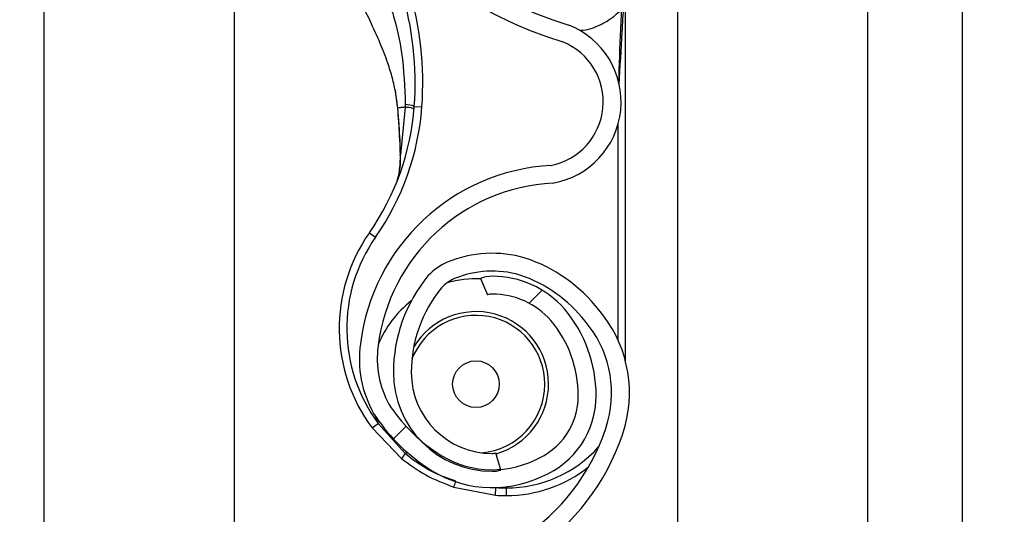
# Model space of a CAD drawing. Header units: inches. Extents: x 170 to 284, y 215 to 248.
# Tile 393 of 656: x 210.7657 to 210.8988, y 220.2564 to 220.3232. Entities that reach past the tile are written whole.
import ezdxf

# ---------------------------------------------------------------- set-up
doc = ezdxf.new("R2010")
doc.units = ezdxf.units.IN
doc.header["$LTSCALE"] = 0.25
doc.header["$MEASUREMENT"] = 0
doc.layers.add('ANNOTATIONS', color=1, linetype='Continuous')
doc.layers.add('RH FRONT OF HOOD', color=7, linetype='Continuous')
doc.styles.add('ARIAL', font='arial.ttf', dxfattribs={"height": 0.09375})
doc.dimstyles.new('STANDARD$0', dxfattribs={"dimtxt": 0.09375, "dimasz": 0.09375, "dimexe": 0.03125, "dimexo": 0.046875, "dimgap": 0.09, "dimtad": 0, "dimtih": 1, "dimtoh": 1, "dimdec": 4, "dimzin": 0, "dimdsep": 46, "dimtxsty": 'ARIAL', "dimcen": 0.09, "dimadec": 0, "dimazin": 0, "dimtfac": 1, "dimtdec": 4, "dimtofl": 0, "dimtmove": 0, "dimatfit": 1, "dimfxl": 1, "dimtolj": 1, "dimtzin": 0, "dimarcsym": 0})

# ---------------------------------------------------------------- blocks, each defined once
blk = doc.blocks.new('*D132')
at = {"layer": 'ANNOTATIONS', "color": 0, "lineweight": -2, "transparency": 16777216}
for p, q in [((210.8125819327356, 224.1544254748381), (212.2530253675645, 224.1544254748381)), ((212.2217753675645, 224.0606754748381), (212.2217753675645, 222.3404997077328)), ((212.2217753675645, 220.1854637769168), (212.2217753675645, 221.9056395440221)), ((211.491250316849, 220.0917137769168), (212.2530253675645, 220.0917137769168))]:
    blk.add_line(p, q, dxfattribs=at)
at = {"layer": 'ANNOTATIONS', "color": 0, "transparency": 16777216}
for points in [[(212.2061503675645, 224.0606754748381), (212.2374003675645, 224.0606754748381), (212.2217753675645, 224.1544254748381)], [(212.2061503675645, 220.1854637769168), (212.2374003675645, 220.1854637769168), (212.2217753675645, 220.0917137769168)]]:
    blk.add_solid(points, dxfattribs=at)
at = {"layer": 'defpoints', "color": 0, "transparency": 16777216}
for p in [(210.7657069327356, 224.1544254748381), (211.444375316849, 220.0917137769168), (212.2217753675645, 220.0917137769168)]:
    blk.add_point(p, dxfattribs=at)
at = {"layer": 'ANNOTATIONS', "color": 0, "transparency": 16777216, "insert": (212.2217753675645, 222.1230696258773), "char_height": 0.09375, "attachment_point": 5, "style": 'ARIAL'}
blk.add_mtext('\\A1;OPENING\\PHEIGHT', dxfattribs=at)

msp = doc.modelspace()

# ---------------------------------------------------------------- hatches: boundary and pattern name
at = {"layer": 'RH FRONT OF HOOD'}
h = msp.add_hatch(dxfattribs=at)
h.set_pattern_fill('ANSI31', color=256, scale=0.34241245, angle=2.8e-322, style=0)
h.set_pattern_definition([(45, (200.7563139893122, 218.4993357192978), (-0.03026527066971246, 0.03026527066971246), [])])
edge = h.paths.add_edge_path(flags=0)
edge.add_arc((210.829581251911, 220.2844270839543), 0.001712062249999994, 450.0000000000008, 472.2104203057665)
edge.add_line((210.8289340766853, 220.2860121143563), (210.8280215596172, 220.288247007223))
edge.add_arc((210.829581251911, 220.2844270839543), 0.004126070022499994, 450, 472.2104203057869, ccw=False)
edge.add_arc((210.829581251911, 220.2755243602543), 0.01302879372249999, 401.47616737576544, 450, ccw=False)
edge.add_arc((210.825335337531, 220.2723741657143), 0.01830194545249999, 359.99999999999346, 400.061373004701, ccw=False)
edge.add_arc((210.831875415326, 220.2723741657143), 0.01176186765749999, 292.1408576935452, 359.99999999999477, ccw=False)
edge.add_arc((210.829581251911, 220.2756270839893), 0.01566536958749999, 235.2570680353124, 295.4307998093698, ccw=False)
edge.add_arc((210.834820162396, 220.2837422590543), 0.02532140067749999, 212.8542481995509, 235.9809333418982, ccw=False)
edge.add_arc((210.826670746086, 220.2773733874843), 0.01504902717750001, 172.1557183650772, 209.3146496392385, ccw=False)
edge.add_arc((210.839100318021, 220.2760379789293), 0.02754708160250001, 453.3085031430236, 532.9325737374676, ccw=False)
edge.add_arc((210.835847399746, 220.3121282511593), 0.008748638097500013, 280.9586189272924, 427.9414322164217)
edge.add_arc((210.8557071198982, 220.3744815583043), 0.05672062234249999, 179.5706357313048, 253.0098997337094, ccw=False)
edge.add_arc((211.014038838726, 220.3756800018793), 0.2150521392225, 163.4260275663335, 180.2060536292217, ccw=False)
edge.add_arc((210.835265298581, 220.4278294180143), 0.02884824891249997, 465.1588434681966, 521.4137567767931, ccw=False)
edge.add_arc((210.817939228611, 220.4823757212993), 0.0284373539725, 290.1205938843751, 343.7190675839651)
edge.add_arc((210.830779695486, 220.4781982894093), 0.01494630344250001, 345.2914408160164, 400.5471921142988)
edge.add_arc((210.827355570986, 220.4763835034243), 0.0187470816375, 397.957874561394, 431.4396159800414)
edge.add_arc((210.829581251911, 220.4812115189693), 0.0134739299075, 433.8775574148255, 472.2736457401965)
edge.add_arc((210.827013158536, 220.4882309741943), 0.006011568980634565, 474.9825325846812, 495.7175736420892)
edge.add_arc((210.836806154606, 220.4809718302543), 0.01816498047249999, 500.8992600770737, 539.999999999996)
edge.add_arc((210.829581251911, 220.4809718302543), 0.01094007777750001, 539.9999999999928, 629.9999999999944)
edge.add_arc((210.829581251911, 220.4718979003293), 0.001866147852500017, 269.9999999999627, 285.6422464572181)
edge.add_line((210.8300844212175, 220.4701008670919), (210.8307353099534, 220.4677762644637))
edge.add_arc((210.829581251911, 220.4718979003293), 0.004280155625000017, 269.9999999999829, 285.642246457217, ccw=False)
edge.add_arc((210.829581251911, 220.4809718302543), 0.01335408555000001, 179.9999999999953, 269.999999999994, ccw=False)
edge.add_arc((210.836806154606, 220.4809718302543), 0.020578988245, 500.61135831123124, 539.9999999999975, ccw=False)
edge.add_arc((210.827013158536, 220.4882309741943), 0.008425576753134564, 474.5776671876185, 496.4997109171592, ccw=False)
edge.add_arc((210.829581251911, 220.4812115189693), 0.01588793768, 433.69030225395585, 472.47058069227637, ccw=False)
edge.add_arc((210.827355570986, 220.4763835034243), 0.02116108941, 398.1045307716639, 431.5771717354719, ccw=False)
edge.add_arc((210.830779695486, 220.4781982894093), 0.01736031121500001, 345.18024813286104, 400.3658533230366, ccw=False)
edge.add_arc((210.817939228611, 220.4823757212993), 0.030851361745, 289.91815728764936, 343.77953759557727, ccw=False)
edge.add_arc((210.835265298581, 220.4278294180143), 0.02643424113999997, 464.9417095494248, 521.3236131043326)
edge.add_arc((211.014038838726, 220.3756800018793), 0.21263813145, 523.4376684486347, 540.2096895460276)
edge.add_arc((210.8557071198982, 220.3744815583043), 0.05430661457, 539.5566266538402, 613.1145348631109)
edge.add_arc((210.835847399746, 220.3121282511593), 0.01116264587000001, 280.0610388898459, 428.5290871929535, ccw=False)
edge.add_arc((210.839100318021, 220.2760379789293), 0.02513307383, 452.9714001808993, 532.9706577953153)
edge.add_arc((210.826670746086, 220.2773733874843), 0.01263501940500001, 532.0830472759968, 568.9826967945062)
edge.add_arc((210.834820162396, 220.2837422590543), 0.022907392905, 213.0443063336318, 236.0197152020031)
edge.add_arc((210.829581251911, 220.2756270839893), 0.01325136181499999, 235.1922404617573, 295.7352497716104)
edge.add_arc((210.831875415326, 220.2723741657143), 0.009347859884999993, 291.7225241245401, 359.9999999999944)
edge.add_arc((210.825335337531, 220.2723741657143), 0.01588793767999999, 359.9999999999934, 399.952178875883)
edge.add_arc((210.829581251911, 220.2755243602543), 0.01061478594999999, 401.6345013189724, 450.0000000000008)
h = msp.add_hatch(dxfattribs=at)
h.set_pattern_fill('ANSI32', color=256, scale=0.34241245, angle=2.8e-322, style=0)
h.set_pattern_definition([(45, (200.7563139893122, 218.4993357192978), (-0.09079581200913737, 0.09079581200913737), []), (45, (200.8168445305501, 218.4993357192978), (-0.09079581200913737, 0.09079581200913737), [])])
edge = h.paths.add_edge_path(flags=0)
edge.add_arc((210.829581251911, 220.2757640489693), 0.01588793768, 433.69030225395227, 472.4705806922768, ccw=False)
edge.add_arc((210.827355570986, 220.2709360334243), 0.02116108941, 398.1045307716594, 431.5771717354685, ccw=False)
edge.add_arc((210.830779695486, 220.2727508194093), 0.01736031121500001, 345.18024813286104, 400.3658533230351, ccw=False)
edge.add_arc((210.817939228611, 220.2769282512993), 0.030851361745, 305.83030380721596, 343.77953759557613, ccw=False)
edge.add_line((210.8359992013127, 220.2519153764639), (210.8307141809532, 220.2473327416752))
edge.add_arc((210.8360874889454, 220.2411358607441), 0.008202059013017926, 490.9285193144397, 540.0000000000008)
edge.add_line((210.8278854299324, 220.2411358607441), (210.8278854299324, 220.1328032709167))
edge.add_line((210.8278854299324, 220.1328032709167), (210.8254654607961, 220.1328032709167))
edge.add_line((210.8254654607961, 220.1328032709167), (210.8254654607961, 220.241135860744))
edge.add_arc((210.8360874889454, 220.2411358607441), 0.01062202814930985, 490.9285193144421, 540, ccw=False)
edge.add_line((210.8291288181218, 220.2491610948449), (210.8344138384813, 220.2537437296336))
edge.add_line((210.8344138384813, 220.2537437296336), (210.8345118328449, 220.2538191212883))
edge.add_arc((210.817939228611, 220.2769282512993), 0.0284373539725, 305.6460216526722, 343.7190675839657)
edge.add_arc((210.830779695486, 220.2727508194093), 0.01494630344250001, 345.2914408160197, 400.5471921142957)
edge.add_arc((210.827355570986, 220.2709360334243), 0.0187470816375, 397.9578745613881, 431.4396159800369)
edge.add_arc((210.829581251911, 220.2757640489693), 0.0134739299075, 433.8775574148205, 472.2736457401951)
edge.add_arc((210.827013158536, 220.2827835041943), 0.006011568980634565, 474.9825325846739, 495.7175736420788)
edge.add_arc((210.836806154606, 220.2755243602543), 0.01816498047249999, 500.8992600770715, 540.0000000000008)
edge.add_arc((210.829581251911, 220.2755243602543), 0.01094007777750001, 180, 270)
edge.add_arc((210.829581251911, 220.2664504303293), 0.001866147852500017, 270, 285.642246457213)
edge.add_line((210.8300844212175, 220.2646533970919), (210.8307353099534, 220.2623287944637))
edge.add_arc((210.829581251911, 220.2664504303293), 0.004280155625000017, 269.9999999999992, 285.6422464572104, ccw=False)
edge.add_arc((210.829581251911, 220.2755243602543), 0.01335408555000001, 179.9999999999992, 269.9999999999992, ccw=False)
edge.add_arc((210.836806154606, 220.2755243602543), 0.020578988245, 500.6113583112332, 540, ccw=False)
edge.add_arc((210.827013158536, 220.2827835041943), 0.008425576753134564, 474.5776671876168, 496.4997109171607, ccw=False)

# ---------------------------------------------------------------- linework, layer by layer
for p, q in [((210.8931489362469, 220.1392235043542), (210.8931489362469, 224.3919861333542)), ((210.8546275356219, 224.3444764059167), (210.8546275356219, 220.1798849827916)), ((210.8803084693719, 224.3444764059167), (210.8803084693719, 220.1392235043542)), ((210.8931489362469, 220.1392235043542), (210.8931489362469, 224.3444764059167)), ((210.7690244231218, 220.1392235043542), (210.7690244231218, 224.2497177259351)), ((210.7947053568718, 220.3691104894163), (210.7947053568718, 220.1392235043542)), ((210.8475911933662, 220.2770814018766), (210.8475911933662, 220.3295036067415)), ((210.8121959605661, 220.3247778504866), (210.8130672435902, 220.3230729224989)), ((210.8164238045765, 220.3138543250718), (210.8167886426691, 220.3112752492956)), ((210.8190535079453, 220.3115182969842), (210.8200779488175, 220.311442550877)), ((210.8168306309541, 220.3111229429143), (210.8168166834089, 220.311290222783)), ((210.8178317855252, 220.3114191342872), (210.8171816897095, 220.3049851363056)), ((210.8465639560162, 220.3090041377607), (210.8465639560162, 220.2799783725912)), ((210.8129731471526, 220.2944301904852), (210.813815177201, 220.293841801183)), ((210.8280215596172, 220.288247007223), (210.8289340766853, 220.2860121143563)), ((210.813821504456, 220.269592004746), (210.8141625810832, 220.2686466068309)), ((210.8133370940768, 220.2680352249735), (210.8141625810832, 220.2686466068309)), ((210.8133370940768, 220.2680352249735), (210.8173154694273, 220.2638905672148)), ((210.8178218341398, 220.2645544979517), (210.8141625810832, 220.2686466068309)), ((210.8178218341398, 220.2645544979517), (210.8180455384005, 220.2647742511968)), ((210.8307353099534, 220.2623287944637), (210.8300844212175, 220.2646533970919)), ((210.8243828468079, 220.2600356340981), (210.8300214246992, 220.2589346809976)), ((210.8300214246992, 220.2589346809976), (210.8300885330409, 220.2599597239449)), ((210.8314978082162, 220.2588864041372), (210.8314978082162, 220.2599136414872))]:
    msp.add_line(p, q, dxfattribs=at)
at = {"layer": 'RH FRONT OF HOOD', "flags": 128}
msp.add_lwpolyline([(210.8171481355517, 220.3049164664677), (210.8171203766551, 220.3049240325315), (210.8171013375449, 220.3049323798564), (210.8170915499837, 220.3049412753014), (210.8170912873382, 220.3049504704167), (210.8171005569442, 220.3049597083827), (210.8171190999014, 220.3049687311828), (210.8171463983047, 220.30497728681), (210.8171816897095, 220.3049851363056)], dxfattribs=at)
at = {"layer": 'RH FRONT OF HOOD'}
msp.add_circle((210.8273888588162, 220.2739525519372), 0.00315523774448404, dxfattribs=at)
for centre, radius, start, end in [((210.8557071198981, 220.3744815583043), 0.05672062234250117, 179.5706357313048, 253.009899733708), ((210.8557071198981, 220.3744815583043), 0.05430661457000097, 179.5566266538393, 253.114534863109), ((210.7760269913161, 220.3146996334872), 0.04417120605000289, 355.7713036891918, 16.94846748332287), ((210.7760269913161, 220.3146996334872), 0.04314396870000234, 355.771303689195, 16.94846748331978), ((210.835847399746, 220.3121282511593), 0.01116264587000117, 280.0610388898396, 68.52908719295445), ((210.835847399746, 220.3121282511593), 0.008748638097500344, 280.9586189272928, 67.94143221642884), ((210.7849054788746, 220.3140431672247), 0.03424124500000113, 325.0551237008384, 355.7713036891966), ((210.8177746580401, 220.3082593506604), 0.003500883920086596, 68.57435782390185, 89.04261803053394), ((210.7849054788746, 220.3140431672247), 0.03526848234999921, 325.055123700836, 355.7713036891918), ((210.8168402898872, 220.3109451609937), 0.0001780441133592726, 93.10983558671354, 110.0707638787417), ((210.8167935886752, 220.311142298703), 3.319259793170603e-05, 244.288931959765, 282.2874080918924), ((210.839100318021, 220.2760379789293), 0.02754708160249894, 93.3085031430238, 172.9325737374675), ((210.839100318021, 220.2760379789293), 0.02513307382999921, 92.9714001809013, 172.9706577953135), ((210.8314978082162, 220.2814856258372), 0.02259922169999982, 145.0551237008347, 216.5248216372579), ((210.8314978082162, 220.2814856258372), 0.02157198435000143, 145.0551237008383, 216.5248216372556), ((210.829581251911, 220.2757640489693), 0.01588793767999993, 73.69030225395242, 112.4705806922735), ((210.827013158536, 220.2827835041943), 0.008425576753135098, 114.5776671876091, 136.4997109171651), ((210.827355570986, 220.2709360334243), 0.02116108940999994, 38.10453077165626, 71.57717173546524), ((210.829581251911, 220.2757640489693), 0.01347392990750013, 73.8775574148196, 112.2736457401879), ((210.836806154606, 220.2755243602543), 0.02057898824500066, 140.6113583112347, 180), ((210.827013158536, 220.2827835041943), 0.006011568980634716, 114.9825325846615, 135.7175736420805), ((210.8273888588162, 220.2739525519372), 0.0142508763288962, 87.35889654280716, 105.8277214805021), ((210.829581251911, 220.2844270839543), 0.00412607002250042, 90, 112.2104203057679), ((210.829581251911, 220.2755243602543), 0.01302879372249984, 41.47616737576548, 90), ((210.827355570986, 220.2709360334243), 0.01874708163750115, 37.95787456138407, 71.43961598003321), ((210.836806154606, 220.2755243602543), 0.01816498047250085, 140.8992600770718, 180), ((210.8273888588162, 220.2739525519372), 0.01425087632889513, 127.8333931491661, 157.9527497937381), ((210.829581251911, 220.2844270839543), 0.001712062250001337, 90, 112.2104203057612), ((210.829581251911, 220.2755243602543), 0.01061478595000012, 41.63450131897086, 90), ((210.8273888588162, 220.2739525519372), 0.009810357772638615, 286.1585342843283, 149.0324419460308), ((210.825335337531, 220.2723741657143), 0.01830194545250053, 359.9999999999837, 40.06137300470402), ((210.830779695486, 220.2727508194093), 0.01736031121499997, 345.180248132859, 40.36585332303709), ((210.8273888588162, 220.2739525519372), 0.009303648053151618, 0, 158.4588253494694), ((210.825335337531, 220.2723741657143), 0.01588793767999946, 359.9999999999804, 39.95217887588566), ((210.830779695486, 220.2727508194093), 0.01494630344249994, 345.2914408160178, 40.54719211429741), ((210.826670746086, 220.2773733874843), 0.01504902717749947, 172.1557183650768, 209.3146496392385), ((210.826670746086, 220.2773733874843), 0.01263501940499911, 172.0830472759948, 208.9826967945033), ((210.829581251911, 220.2755243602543), 0.0133540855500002, 180, 270), ((210.829581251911, 220.2755243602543), 0.01094007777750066, 180, 270), ((210.8273888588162, 220.2739525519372), 0.009303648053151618, 274.6412262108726, 0), ((210.831875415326, 220.2723741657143), 0.009347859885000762, 291.7225241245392, 359.999999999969), ((210.831875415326, 220.2723741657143), 0.01176186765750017, 292.1408576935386, 359.9999999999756), ((210.834820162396, 220.2837422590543), 0.02290739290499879, 213.044306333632, 236.0197152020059), ((210.834820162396, 220.2837422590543), 0.02532140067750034, 212.8542481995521, 235.9809333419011), ((210.817939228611, 220.2769282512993), 0.02843735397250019, 305.6460216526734, 343.7190675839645), ((210.817939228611, 220.2769282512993), 0.03085136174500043, 305.8303038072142, 343.7795375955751), ((210.8314978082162, 220.2766918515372), 0.01677821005, 269.9999999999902, 317.9734601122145), ((210.8244957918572, 220.2589393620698), 0.008721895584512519, 139.9244128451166, 145.4117204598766), ((210.829581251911, 220.2756270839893), 0.01325136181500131, 235.1922404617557, 295.7352497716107), ((210.829581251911, 220.2664504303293), 0.001866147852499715, 270, 285.6422464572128), ((210.829581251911, 220.2756270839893), 0.0156653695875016, 235.2570680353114, 295.4307998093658), ((210.829581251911, 220.2664504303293), 0.004280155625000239, 270, 285.6422464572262), ((210.8314978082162, 220.2766918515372), 0.01780544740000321, 269.9999999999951, 308.592188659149), ((210.8167873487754, 220.2632091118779), 0.008231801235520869, 337.3243224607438, 342.6867957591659), ((210.8314978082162, 220.2814856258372), 0.0215719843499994, 266.2542590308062, 269.9999999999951), ((210.8314978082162, 220.2814856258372), 0.02259922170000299, 266.2542590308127, 270)]:
    msp.add_arc(centre, radius, start, end, dxfattribs=at)
for points, knots in [([(210.8467469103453, 220.3144826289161), (210.846883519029, 220.3168438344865), (210.8470898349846, 220.320409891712), (210.8473344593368, 220.3246272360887), (210.8474677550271, 220.3268374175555), (210.8475352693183, 220.32803788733), (210.847562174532, 220.3286956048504), (210.8475751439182, 220.3290586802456), (210.8475817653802, 220.3292591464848), (210.8475853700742, 220.3293702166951), (210.847587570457, 220.3294363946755), (210.8475889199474, 220.3294747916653), (210.8475898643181, 220.3294982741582), (210.8475903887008, 220.3295092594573), (210.8475907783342, 220.329514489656), (210.8475910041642, 220.3295150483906), (210.8475911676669, 220.3295117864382), (210.8475911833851, 220.3295067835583), (210.8475911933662, 220.3295036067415)], [0, 0, 0, 0, 0.4681368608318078, 0.7070129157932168, 0.8371325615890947, 0.9079072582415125, 0.9470740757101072, 0.9687898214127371, 0.9808770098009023, 0.987667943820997, 0.9915546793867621, 0.9947708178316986, 0.9959953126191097, 0.9972287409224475, 0.9978484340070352, 0.9984730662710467, 0.9990304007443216, 0.9999999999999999, 0.9999999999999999, 0.9999999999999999, 0.9999999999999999]), ([(210.8157399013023, 220.3253278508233), (210.8157399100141, 220.3253278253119), (210.8159257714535, 220.3247835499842), (210.8165992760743, 220.3226246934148), (210.817586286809, 220.318116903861), (210.817742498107, 220.3140942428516), (210.8178331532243, 220.3117597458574)], [0, 0, 0, 0, 5.869764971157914e-06, 0.1252288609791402, 0.4923383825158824, 1, 1, 1, 1]), ([(210.8413172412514, 220.3218160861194), (210.8413628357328, 220.3218134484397), (210.8424421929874, 220.3217510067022), (210.8437502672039, 220.3223257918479), (210.8456213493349, 220.3233034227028), (210.8464304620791, 220.3240379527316), (210.8470468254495, 220.3245975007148)], [0, 0, 0, 0, 0.02109882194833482, 0.4994719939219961, 0.6187093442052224, 1, 1, 1, 1]), ([(210.8470468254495, 220.3245975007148), (210.8470034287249, 220.3237229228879), (210.846839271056, 220.3204146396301), (210.8467399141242, 220.3171036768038), (210.8466668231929, 220.3146680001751)], [0, 0, 0, 0, 0.2643600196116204, 1, 1, 1, 1]), ([(210.8168166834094, 220.311290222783), (210.8167354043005, 220.3119847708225), (210.8165747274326, 220.3133577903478), (210.816099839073, 220.3153898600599), (210.8154151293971, 220.3176335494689), (210.8144028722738, 220.3202374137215), (210.8135384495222, 220.3220731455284), (210.8130676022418, 220.3230730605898)], [0, 0, 0, 0, 0.1627420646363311, 0.3217171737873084, 0.4905672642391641, 0.7225142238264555, 0.9999999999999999, 0.9999999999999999, 0.9999999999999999, 0.9999999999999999]), ([(210.8178331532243, 220.3117597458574), (210.8178329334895, 220.311646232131), (210.8178327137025, 220.3115326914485), (210.8178317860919, 220.3114191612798), (210.8178317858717, 220.3114191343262)], [0, 0, 0, 0, 0.9997625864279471, 1, 1, 1, 1]), ([(210.8167886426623, 220.3112752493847), (210.8167807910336, 220.3112755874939), (210.8167648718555, 220.3112762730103), (210.8167640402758, 220.3112795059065), (210.8167795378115, 220.3112841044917), (210.8168044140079, 220.3112882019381), (210.8168166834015, 220.3112902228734)], [0, 0, 0, 0, 0.2466091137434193, 0.5000000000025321, 0.7533908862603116, 1, 1, 1, 1]), ([(210.8168006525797, 220.3111098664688), (210.816860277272, 220.3103887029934), (210.8170316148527, 220.3083163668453), (210.8171021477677, 220.3062583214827), (210.8171481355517, 220.3049164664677)], [0, 0, 0, 0, 0.3479954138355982, 1, 1, 1, 1]), ([(210.8178317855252, 220.3114191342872), (210.8177773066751, 220.3114129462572), (210.8175254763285, 220.3113843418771), (210.8171607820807, 220.3113396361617), (210.816920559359, 220.3113051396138), (210.816816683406, 220.3112902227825)], [0, 0, 0, 0, 0.1354579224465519, 0.6261588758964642, 1, 1, 1, 1]), ([(210.8171816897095, 220.3049851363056), (210.8171283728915, 220.3063150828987), (210.8170467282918, 220.3083516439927), (210.8168862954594, 220.3104090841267), (210.8168306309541, 220.3111229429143)], [0, 0, 0, 0, 0.6530354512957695, 1, 1, 1, 1]), ([(210.8166826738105, 220.3012888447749), (210.8167543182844, 220.3015164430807), (210.8170183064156, 220.302355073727), (210.8171506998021, 220.303692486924), (210.8171751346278, 220.3047117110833), (210.8171816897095, 220.3049851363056)], [0, 0, 0, 0, 0.2141804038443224, 0.7891897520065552, 1, 1, 1, 1]), ([(210.8171481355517, 220.3049164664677), (210.817153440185, 220.3046355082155), (210.8171697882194, 220.3037696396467), (210.8170495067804, 220.302956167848), (210.8169682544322, 220.3024066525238)], [0, 0, 0, 0, 0.3244814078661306, 0.9999999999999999, 0.9999999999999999, 0.9999999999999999, 0.9999999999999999]), ([(210.8173154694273, 220.2638905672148), (210.818388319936, 220.2631018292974), (210.8205696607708, 220.2614981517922), (210.8230980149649, 220.260528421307), (210.8243828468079, 220.2600356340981)], [0, 0, 0, 0, 0.4918307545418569, 1, 1, 1, 1]), ([(210.8246669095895, 220.2608208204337), (210.8236583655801, 220.261184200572), (210.8216120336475, 220.261921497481), (210.8193669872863, 220.2633059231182), (210.8181662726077, 220.2642761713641), (210.8178218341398, 220.2645544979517)], [0, 0, 0, 0, 0.4093476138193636, 0.8305647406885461, 1, 1, 1, 1])]:
    msp.add_open_spline(points, degree=3, knots=knots, dxfattribs=at)
msp.add_open_spline([(210.8190246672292, 220.311154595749), (210.8190102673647, 220.3111719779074), (210.8189814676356, 220.3112067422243), (210.818732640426, 220.3112731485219), (210.8183567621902, 220.3113452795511), (210.8180067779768, 220.3113945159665), (210.8178317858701, 220.3114191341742)], degree=3, dxfattribs=at)

# ---------------------------------------------------------------- dimensions: what is measured, and where the dimension line sits
at = {"layer": 'ANNOTATIONS'}
dim = msp.add_linear_dim(base=(212.2217753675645, 220.0917137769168), p1=(210.7657069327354, 224.154425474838), p2=(211.4443753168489, 220.0917137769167), angle=90, text='OPENING\\PHEIGHT', dimstyle='STANDARD$0', dxfattribs=at)
dim.commit()
dim.dimension.update_dxf_attribs({"geometry": '*D132', "text_midpoint": (212.2217753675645, 222.1230696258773)})

doc.saveas('drawing.dxf')
